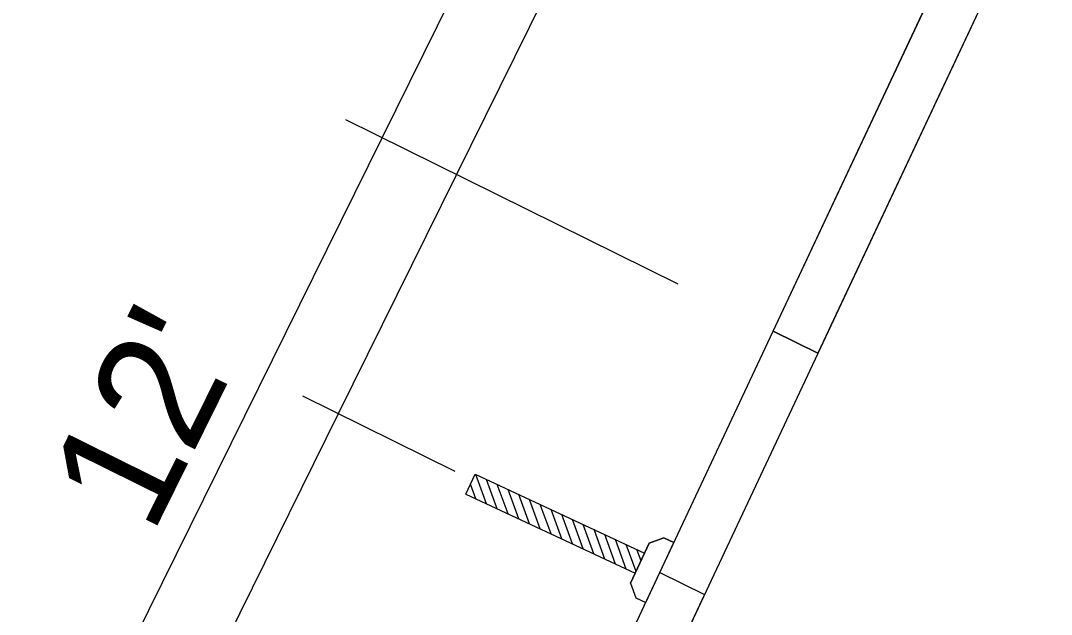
# Model space of a CAD drawing. Extents: x 14104283 to 14120882, y 8635219 to 8671666.
# Drawn here: x 14118445.7 to 14118514.6, y 8668426.3 to 8668466 of the extents above; entities that cross this region are included whole.
import ezdxf

# ---------------------------------------------------------------- set-up
doc = ezdxf.new("R2010")
doc.units = 0
for name, color, linetype in [('Cell', 7, 'Continuous'), ('Default', 7, 'Continuous'), ('dsnStgShadingPrevPav', 7, 'Continuous'), ('dsnTextFinalPlan', 7, 'Continuous'), ('TC_SubstrataExistingPavement', 7, 'Continuous'), ('Terrain', 7, 'Continuous')]:
    doc.layers.add(name, color=color, linetype=linetype)

msp = doc.modelspace()

# ---------------------------------------------------------------- linework, layer by layer
at = {"layer": 'Cell'}
for p, q in [((14118475.437, 8668434.364), (14118476.065, 8668435.708)), ((14118476.065, 8668435.708), (14118487.404, 8668430.415)), ((14118476.831, 8668433.713), (14118476.114, 8668435.685)), ((14118477.55, 8668433.378), (14118476.833, 8668435.35)), ((14118476.112, 8668434.049), (14118475.752, 8668435.039)), ((14118478.269, 8668433.042), (14118477.552, 8668435.014)), ((14118478.988, 8668432.707), (14118478.271, 8668434.679)), ((14118475.437, 8668434.364), (14118486.777, 8668429.071)), ((14118479.707, 8668432.371), (14118478.99, 8668434.343)), ((14118480.426, 8668432.036), (14118479.709, 8668434.008)), ((14118481.144, 8668431.7), (14118480.428, 8668433.672)), ((14118481.863, 8668431.364), (14118481.146, 8668433.336)), ((14118482.582, 8668431.029), (14118481.865, 8668433.001)), ((14118483.301, 8668430.693), (14118482.584, 8668432.665)), ((14118484.02, 8668430.358), (14118483.303, 8668432.33)), ((14118484.739, 8668430.022), (14118484.022, 8668431.994)), ((14118485.458, 8668429.687), (14118484.741, 8668431.659)), ((14118486.177, 8668429.351), (14118485.46, 8668431.323)), ((14118486.832, 8668429.19), (14118486.179, 8668430.987)), ((14118486.463, 8668428.399), (14118487.718, 8668431.088)), ((14118487.718, 8668431.088), (14118487.404, 8668430.415)), ((14118487.484, 8668427.104), (14118489.366, 8668431.137)), ((14118487.484, 8668427.104), (14118489.366, 8668431.137)), ((14118488.699, 8668431.448), (14118487.718, 8668431.088)), ((14118487.718, 8668431.088), (14118488.699, 8668431.448)), ((14118489.366, 8668431.137), (14118488.699, 8668431.448)), ((14118488.699, 8668431.448), (14118489.366, 8668431.137)), ((14118487.404, 8668430.415), (14118486.777, 8668429.071)), ((14118487.168, 8668429.909), (14118486.898, 8668430.652)), ((14118486.777, 8668429.071), (14118486.463, 8668428.399)), ((14118486.463, 8668428.399), (14118486.816, 8668427.415)), ((14118486.463, 8668428.399), (14118486.816, 8668427.415)), ((14118486.816, 8668427.415), (14118487.484, 8668427.104)), ((14118486.816, 8668427.415), (14118487.484, 8668427.104))]:
    msp.add_line(p, q, dxfattribs=at)
at = {"layer": 'Default'}
msp.add_lwpolyline([(14118468.011, 8668385.667), (14118483.41, 8668418.446), (14118488.425, 8668429.12), (14118491.413, 8668427.643), (14118470.999, 8668384.189)], close=True, dxfattribs=at)
at = {"layer": 'dsnStgShadingPrevPav'}
msp.add_lwpolyline([(14118496.009, 8668445.265), (14118511.638, 8668478.534), (14118514.626, 8668477.056), (14118498.997, 8668443.788)], close=True, dxfattribs=at)
at = {"layer": 'dsnTextFinalPlan'}
for p, q in [((14118469.843, 8668458.203), (14118486.188, 8668491.262)), ((14118466.928, 8668439.749), (14118488.202, 8668482.777)), ((14118467.392, 8668459.414), (14118489.622, 8668448.423)), ((14118448.569, 8668415.175), (14118469.843, 8668458.203)), ((14118464.508, 8668440.946), (14118474.698, 8668435.907)), ((14118445.654, 8668396.721), (14118466.928, 8668439.749))]:
    msp.add_line(p, q, dxfattribs=at)
at = {"layer": 'TC_SubstrataExistingPavement'}
msp.add_line((14118496.009, 8668445.265), (14118498.997, 8668443.788), dxfattribs=at)
msp.add_lwpolyline([(14118511.638, 8668478.534), (14118514.626, 8668477.056), (14118458.17, 8668356.881), (14118455.182, 8668358.358)], dxfattribs=at)
at = {"layer": 'Terrain'}
msp.add_line((14118455.182, 8668358.358), (14118511.638, 8668478.534), dxfattribs=at)

# ---------------------------------------------------------------- texts
at = {"layer": 'dsnTextFinalPlan'}
msp.add_text("12'", height=8, rotation=63.69111, dxfattribs=at).set_placement((14118454.448, 8668431.541))

doc.saveas('drawing.dxf')
